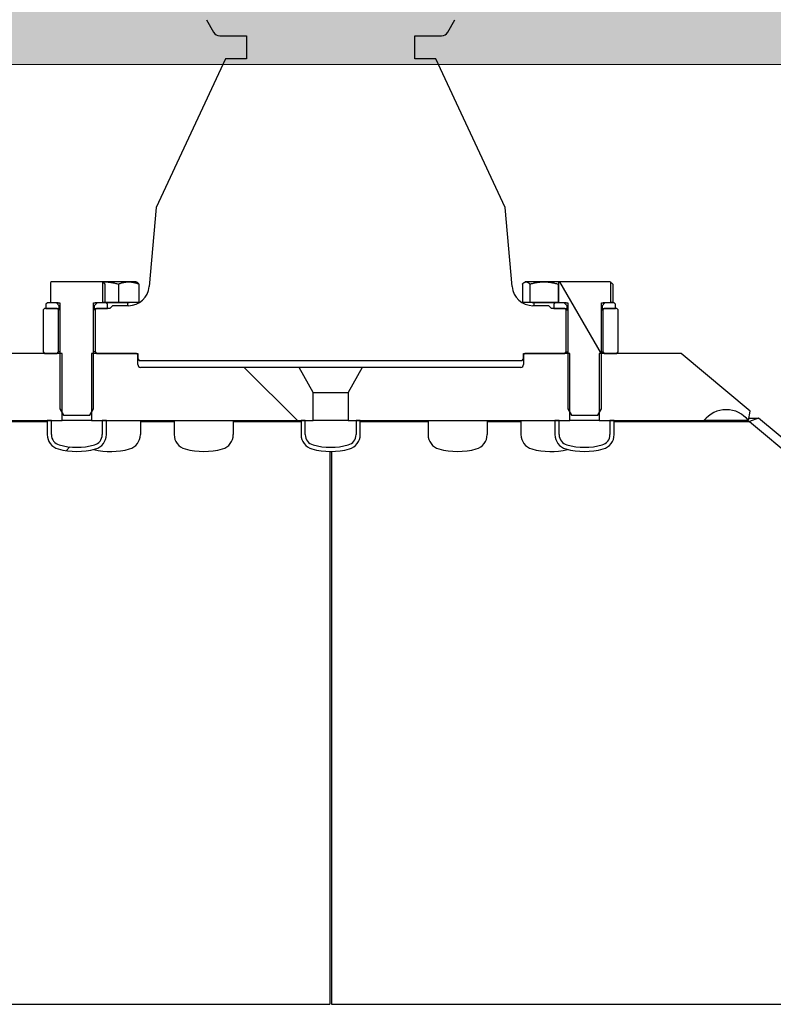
# Model space of a CAD drawing. Extents: x -89225 to 110569, y 13360 to 87647.
# Tile 470 of 478: x 100250 to 100788, y 77066 to 77768. Entities that reach past the tile are written whole.
import ezdxf

# ---------------------------------------------------------------- set-up
doc = ezdxf.new("R2010")
doc.units = 0
doc.layers.add('Beluchtingstank', color=253, linetype='Continuous')
doc.layers.add('INSTALLATIE', color=6, linetype='Continuous')
pattern_1 = [(45.00021045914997, (26738.39649318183, 84288.65091432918), (-224.5072276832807, 224.5055783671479), [])]
pattern_2 = [(30.00017538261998, (26738.39649318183, 84288.65091432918), (-158.7508416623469, 274.9625797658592), [])]
pattern_3 = [(315, (26738.39649318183, 84288.65091432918), (224.5064030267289, 224.5064030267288), [])]

msp = doc.modelspace()

# ---------------------------------------------------------------- hatches: boundary and pattern name
at = {"layer": 'Beluchtingstank', "lineweight": 9, "ltscale": 0.01}
h = msp.add_hatch(dxfattribs=at)
h.set_pattern_fill('AR-CONC', color=256, style=0)
h.set_pattern_definition([(49.99999999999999, (0, 0), (182.184668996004, -15.93908553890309), [19.05, -209.55]), (355, (0, 0), (-35.24342142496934, 191.0568452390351), [15.24, -167.64058417]), (100.4514447, (15.182007, -1.3282535), (146.9412470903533, 175.1177519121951), [16.1900088, -178.0902446]), (46.18420000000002, (0, 50.8), (271.0790408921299, -42.04232793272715), [28.575, -314.3249999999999]), (96.63555760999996, (22.5899, 47.2965), (237.404134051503, 247.4261245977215), [24.28502314, -267.13560816]), (351.1841511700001, (0, 50.8), (237.404134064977, 247.4261245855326), [22.85996707, -251.45973192]), (21, (25.4, 38.1), (151.6143912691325, -102.2651981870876), [19.05, -209.55]), (326.0000000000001, (25.4, 38.1), (61.80202834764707, 184.1879661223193), [15.24, -167.64]), (71.45144499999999, (38.0345326, 29.5779001), (213.4164192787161, 81.92276888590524), [16.1900088, -178.0899376]), (37.50000000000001, (0, 0), (3.088603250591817, 84.55503887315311), [0, -165.608, 0, -170.18, 0, -168.275]), (7.499999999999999, (0, 0), (66.81966251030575, 100.1805748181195), [0, -97.02799999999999, 0, -161.798, 0, -64.135]), (327.5, (-56.642, 0), (135.5905951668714, -5.728743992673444), [0, -63.5, 0, -198.12, 0, -262.89]), (317.5, (-82.042, 0), (148.129181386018, 25.42649103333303), [0, -82.55, 0, -131.572, 0, -186.69])])
h.paths.add_polyline_path([(106923.1958703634, 78135.98995295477), (100661.8327486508, 78135.98995295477), (100282.1987428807, 78135.98995295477), (87461.83274865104, 78135.98995295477), (87082.19874288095, 78135.98995295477), (80820.8356211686, 78135.98995295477), (80820.8356211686, 78235.98995295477), (80617.1134174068, 78235.98995295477), (80617.1134174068, 77735.98995295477), (80922.7854774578, 77735.98995295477), (87195.15051513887, 77735.98995295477), (87348.88097639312, 77735.98995295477), (93747.01574576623, 77735.98995295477), (93997.01574576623, 77735.98995295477), (100395.1505151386, 77735.98995295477), (100548.8809763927, 77735.98995295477), (106821.2460140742, 77735.98995295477), (107126.9180741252, 77735.98995295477), (107126.9180741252, 78235.98995295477), (106923.1958703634, 78235.98995295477)])
at = {"layer": 'INSTALLATIE'}
h = msp.add_hatch(dxfattribs=at)
h.set_pattern_fill('ANSI31', color=256, scale=2540, angle=-104.999977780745, style=0)
h.set_pattern_definition([(300.000022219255, (26738.39649318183, 84288.65091432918), (274.9630041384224, 158.7501066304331), [])])
h.paths.add_polyline_path([(100671.650717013, 77566.28995294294), (100671.650717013, 77580.62335203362), (100671.0157457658, 77580.9899529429), (100635.0157457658, 77580.9899529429), (100634.3807745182, 77580.62335204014), (100634.3807745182, 77566.28995294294), (100639.8157457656, 77566.28995294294), (100639.8157457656, 77565.9899529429), (100641.0157457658, 77565.9899529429), (100641.0157457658, 77529.98995268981), (100641.0157457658, 77490.4899529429), (100642.5157457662, 77487.89187677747), (100643.6138220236, 77485.9899529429), (100662.4176695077, 77485.9899529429), (100663.5157457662, 77487.89187677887), (100665.0157457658, 77490.4899529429), (100665.0157457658, 77529.98995268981), (100665.0157457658, 77565.9899529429), (100666.2157457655, 77565.9899529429), (100666.2157457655, 77566.28995294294)])
h = msp.add_hatch(dxfattribs=at)
h.set_pattern_fill('ANSI31', color=256, scale=2540, angle=-14.99982461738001, style=0)
h.set_pattern_definition(pattern_2)
h.paths.add_polyline_path([(100313.0157457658, 77561.9899529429), (100313.0157457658, 77564.9899529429), (100312.0157457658, 77565.9899529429), (100305.5157457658, 77565.9899529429), (100303.5157457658, 77563.9899529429), (100303.5157457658, 77561.9899529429), (100305.0157457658, 77561.9899529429)])
h.paths.add_polyline_path([(100269.0157457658, 77564.9899529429), (100269.0157457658, 77561.9899529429), (100277.0157457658, 77561.9899529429), (100278.5157457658, 77561.9899529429), (100278.5157457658, 77563.9899529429), (100276.5157457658, 77565.9899529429), (100270.0157457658, 77565.9899529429)])
h = msp.add_hatch(dxfattribs=at)
h.set_pattern_fill('ANSI31', color=256, scale=2540, angle=0.0002104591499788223, style=0)
h.set_pattern_definition(pattern_1)
h.paths.add_polyline_path([(100631.0157457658, 77564.9899529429), (100631.0157457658, 77561.9899529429), (100639.0157457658, 77561.9899529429), (100640.5157457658, 77561.9899529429), (100640.5157457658, 77563.9899529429), (100638.5157457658, 77565.9899529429), (100632.0157457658, 77565.9899529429)])
h.paths.add_polyline_path([(100675.0157457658, 77561.9899529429), (100675.0157457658, 77564.9899529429), (100674.0157457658, 77565.9899529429), (100667.5157457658, 77565.9899529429), (100665.5157457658, 77563.9899529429), (100665.5157457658, 77561.9899529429), (100667.0157457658, 77561.9899529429)])
h = msp.add_hatch(dxfattribs=at)
h.set_pattern_fill('ANSI31', color=256, scale=2540, angle=-90.00000000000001, style=0)
h.set_pattern_definition(pattern_3)
edge = h.paths.add_edge_path()
edge.add_line((100459.5157457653, 77481.98995268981), (100459.5157457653, 77501.94947513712))
edge.add_line((100459.5157457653, 77501.94947513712), (100449.5157457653, 77519.98995268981))
edge.add_line((100449.5157457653, 77519.98995268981), (100336.5157457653, 77519.98995268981))
edge.add_ellipse((100336.5157457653, 77521.98995268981), major_axis=(-1.999999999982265, -1.93351801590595e-11), ratio=1, start_angle=0, end_angle=89.99999999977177, ccw=False)
edge.add_line((100334.5157457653, 77521.98995268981), (100334.5157457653, 77525.9899529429))
edge.add_line((100334.5157457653, 77525.9899529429), (100334.5157457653, 77528.98995268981))
edge.add_line((100334.5157457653, 77528.98995268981), (100333.5157457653, 77529.98995268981))
edge.add_line((100333.5157457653, 77529.98995268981), (100305.0157457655, 77529.98995268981))
edge.add_line((100305.0157457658, 77529.98995268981), (100303.0157457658, 77529.98995268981))
edge.add_line((100303.0157457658, 77529.98995268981), (100301.5157457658, 77529.98995268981))
edge.add_line((100301.5157457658, 77529.98995268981), (100301.5157457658, 77487.89187677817))
edge.add_line((100301.5157457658, 77487.89187677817), (100301.5157457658, 77481.98995268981))
edge.add_line((100301.5157457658, 77481.98995268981), (100309.1157457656, 77481.98995268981))
edge.add_line((100309.1157457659, 77481.98995268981), (100312.1157457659, 77481.98995268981))
edge.add_line((100312.1157457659, 77481.98995268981), (100450.9157457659, 77481.98995268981))
edge.add_line((100450.9157457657, 77481.98995268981), (100453.9157457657, 77481.98995268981))
edge.add_line((100453.9157457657, 77481.98995268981), (100459.5157457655, 77481.98995268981))
edge = h.paths.add_edge_path()
edge.add_line((100484.5157457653, 77501.94947513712), (100484.5157457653, 77481.98995268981))
edge.add_line((100484.5157457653, 77481.98995268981), (100490.1157457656, 77481.98995268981))
edge.add_line((100490.1157457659, 77481.98995268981), (100493.1157457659, 77481.98995268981))
edge.add_line((100493.1157457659, 77481.98995268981), (100631.9157457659, 77481.98995268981))
edge.add_line((100631.9157457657, 77481.98995268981), (100634.9157457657, 77481.98995268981))
edge.add_line((100634.9157457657, 77481.98995268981), (100642.515745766, 77481.98995268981))
edge.add_line((100642.5157457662, 77481.98995268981), (100642.5157457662, 77487.89187677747))
edge.add_line((100642.5157457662, 77487.89187677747), (100642.5157457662, 77529.98995268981))
edge.add_line((100642.5157457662, 77529.98995268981), (100641.0157457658, 77529.98995268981))
edge.add_line((100641.0157457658, 77529.98995268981), (100639.0157457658, 77529.98995268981))
edge.add_line((100639.0157457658, 77529.98995268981), (100610.5157457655, 77529.98995268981))
edge.add_line((100610.5157457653, 77529.98995268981), (100609.5157457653, 77528.98995268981))
edge.add_line((100609.5157457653, 77528.98995268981), (100609.5157457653, 77525.9899529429))
edge.add_line((100609.5157457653, 77525.9899529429), (100609.5157457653, 77521.98995268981))
edge.add_ellipse((100607.5157457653, 77521.98995268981), major_axis=(1.818952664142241e-11, -1.999999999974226), ratio=1, start_angle=0, end_angle=90, ccw=False)
edge.add_line((100607.5157457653, 77519.98995268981), (100494.5157457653, 77519.98995268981))
edge.add_line((100494.5157457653, 77519.98995268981), (100484.5157457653, 77501.94947513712))
edge = h.paths.add_edge_path()
edge.add_line((100222.0157457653, 77529.98995268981), (100172.9422111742, 77488.81236791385))
edge.add_line((100172.9422111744, 77488.81236791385), (100174.145187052, 77481.98995268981))
edge.add_ellipse((100190.0122538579, 77469.81472410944), major_axis=(12.17522858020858, 15.86706680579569), ratio=1, start_angle=345.0000000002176, end_angle=450.0000000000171, ccw=False)
edge.add_line((100205.8793206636, 77481.98995268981), (100269.9157457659, 77481.98995268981))
edge.add_line((100269.9157457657, 77481.98995268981), (100272.9157457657, 77481.98995268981))
edge.add_line((100272.9157457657, 77481.98995268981), (100280.5157457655, 77481.98995268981))
edge.add_line((100280.5157457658, 77481.98995268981), (100280.5157457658, 77487.89187677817))
edge.add_line((100280.5157457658, 77487.89187677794), (100280.5157457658, 77529.98995268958))
edge.add_line((100280.5157457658, 77529.98995268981), (100279.0157457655, 77529.98995268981))
edge.add_line((100279.0157457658, 77529.98995268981), (100277.0157457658, 77529.98995268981))
edge.add_line((100277.0157457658, 77529.98995268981), (100268.0157457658, 77529.98995268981))
edge.add_line((100268.0157457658, 77529.98995268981), (100222.0157457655, 77529.98995268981))
edge = h.paths.add_edge_path()
edge.add_line((100771.0892803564, 77488.81236791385), (100722.0157457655, 77529.98995268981))
edge.add_line((100722.0157457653, 77529.98995268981), (100676.0157457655, 77529.98995268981))
edge.add_line((100676.0157457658, 77529.98995268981), (100667.0157457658, 77529.98995268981))
edge.add_line((100667.0157457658, 77529.98995268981), (100665.0157457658, 77529.98995268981))
edge.add_line((100665.0157457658, 77529.98995268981), (100663.5157457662, 77529.98995268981))
edge.add_line((100663.5157457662, 77529.98995268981), (100663.5157457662, 77487.89187677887))
edge.add_line((100663.5157457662, 77487.89187677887), (100663.5157457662, 77481.98995268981))
edge.add_line((100663.5157457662, 77481.98995268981), (100671.1157457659, 77481.98995268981))
edge.add_line((100671.1157457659, 77481.98995268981), (100674.1157457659, 77481.98995268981))
edge.add_line((100674.1157457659, 77481.98995268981), (100738.1521708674, 77481.98995268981))
edge.add_ellipse((100754.0192376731, 77469.81472410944), major_axis=(12.17522858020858, 15.86706680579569), ratio=1, start_angle=345.0000000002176, end_angle=449.9999999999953, ccw=False)
edge.add_line((100769.8863044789, 77481.98995268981), (100771.0892803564, 77488.81236791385))
h = msp.add_hatch(dxfattribs=at)
h.set_pattern_fill('ANSI31', color=256, scale=2540, angle=-14.99982461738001, style=0)
h.set_pattern_definition(pattern_2)
h.paths.add_polyline_path([(101266.0159031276, 77065.68717795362), (101269.8726287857, 77070.28344461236), (100777.0979575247, 77483.7704895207), (100770.5875760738, 77481.40090445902)])
h = msp.add_hatch(dxfattribs=at)
h.set_pattern_fill('ANSI31', color=256, scale=2540, angle=0.0002104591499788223, style=0)
h.set_pattern_definition(pattern_1)
edge = h.paths.add_edge_path()
edge.add_ellipse((100280.5006172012, 77471.98995268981), major_axis=(-1.600665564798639e-12, -10.58487143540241), ratio=1, start_angle=269.9999999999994, end_angle=344.6703466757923)
edge.add_ellipse((100291.0157457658, 77510.34877837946), major_axis=(48.56709504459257, -13.31347451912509), ratio=1, start_angle=270.0000000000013, end_angle=300.6593066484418)
edge.add_ellipse((100301.5308743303, 77471.98995268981), major_axis=(10.20826935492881, 2.798345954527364), ratio=1, start_angle=269.9999999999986, end_angle=344.6703466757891)
edge.add_line((100312.1157457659, 77471.98995268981), (100312.1157457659, 77481.98995268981))
edge.add_line((100312.1157457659, 77481.98995268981), (100309.1157457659, 77481.98995268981))
edge.add_line((100309.1157457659, 77481.98995268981), (100309.1157457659, 77471.98995268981))
edge.add_ellipse((100301.5308743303, 77471.98995268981), major_axis=(1.277583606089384e-12, -7.584871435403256), ratio=1, start_angle=15.32965332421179, end_angle=89.99999999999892, ccw=False)
edge.add_ellipse((100291.0157457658, 77510.34877837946), major_axis=(-45.67383287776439, -12.52035786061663), ratio=1, start_angle=59.34069335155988, end_angle=90.00000000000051, ccw=False)
edge.add_ellipse((100280.5006172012, 77471.98995268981), major_axis=(-7.315007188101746, 2.005229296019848), ratio=1, start_angle=15.32965332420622, end_angle=90.00000000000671, ccw=False)
edge.add_line((100272.9157457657, 77471.98995268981), (100272.9157457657, 77481.98995268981))
edge.add_line((100272.9157457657, 77481.98995268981), (100269.9157457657, 77481.98995268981))
edge.add_line((100269.9157457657, 77481.98995268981), (100269.9157457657, 77471.98995268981))
h = msp.add_hatch(dxfattribs=at)
h.set_pattern_fill('ANSI31', color=256, scale=2540, angle=-75.000022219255, style=0)
h.set_pattern_definition([(329.999977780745, (26738.39649318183, 84288.65091432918), (158.7501066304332, 274.9630041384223), [])])
edge = h.paths.add_edge_path()
edge.add_ellipse((100461.5006172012, 77471.98995268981), major_axis=(-1.600665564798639e-12, -10.58487143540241), ratio=1, start_angle=269.9999999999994, end_angle=344.6703466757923)
edge.add_ellipse((100472.0157457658, 77510.34877837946), major_axis=(48.56709504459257, -13.31347451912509), ratio=1, start_angle=270.0000000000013, end_angle=300.6593066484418)
edge.add_ellipse((100482.5308743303, 77471.98995268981), major_axis=(10.20826935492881, 2.798345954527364), ratio=1, start_angle=269.9999999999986, end_angle=344.6703466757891)
edge.add_line((100493.1157457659, 77471.98995268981), (100493.1157457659, 77481.98995268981))
edge.add_line((100493.1157457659, 77481.98995268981), (100490.1157457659, 77481.98995268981))
edge.add_line((100490.1157457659, 77481.98995268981), (100490.1157457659, 77471.98995268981))
edge.add_ellipse((100482.5308743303, 77471.98995268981), major_axis=(1.277583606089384e-12, -7.584871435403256), ratio=1, start_angle=15.32965332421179, end_angle=89.99999999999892, ccw=False)
edge.add_ellipse((100472.0157457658, 77510.34877837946), major_axis=(-45.67383287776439, -12.52035786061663), ratio=1, start_angle=59.34069335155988, end_angle=90.00000000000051, ccw=False)
edge.add_ellipse((100461.5006172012, 77471.98995268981), major_axis=(-7.315007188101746, 2.005229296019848), ratio=1, start_angle=15.32965332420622, end_angle=90.00000000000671, ccw=False)
edge.add_line((100453.9157457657, 77471.98995268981), (100453.9157457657, 77481.98995268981))
edge.add_line((100453.9157457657, 77481.98995268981), (100450.9157457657, 77481.98995268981))
edge.add_line((100450.9157457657, 77481.98995268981), (100450.9157457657, 77471.98995268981))
h = msp.add_hatch(dxfattribs=at)
h.set_pattern_fill('ANSI31', color=256, scale=2540, angle=-90.00000000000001, style=0)
h.set_pattern_definition(pattern_3)
edge = h.paths.add_edge_path()
edge.add_ellipse((100642.5006172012, 77471.98995268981), major_axis=(-1.600665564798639e-12, -10.58487143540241), ratio=1, start_angle=269.9999999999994, end_angle=344.6703466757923)
edge.add_ellipse((100653.0157457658, 77510.34877837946), major_axis=(48.56709504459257, -13.31347451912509), ratio=1, start_angle=270.0000000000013, end_angle=300.6593066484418)
edge.add_ellipse((100663.5308743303, 77471.98995268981), major_axis=(10.20826935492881, 2.798345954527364), ratio=1, start_angle=269.9999999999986, end_angle=344.6703466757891)
edge.add_line((100674.1157457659, 77471.98995268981), (100674.1157457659, 77481.98995268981))
edge.add_line((100674.1157457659, 77481.98995268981), (100671.1157457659, 77481.98995268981))
edge.add_line((100671.1157457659, 77481.98995268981), (100671.1157457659, 77471.98995268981))
edge.add_ellipse((100663.5308743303, 77471.98995268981), major_axis=(1.277583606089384e-12, -7.584871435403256), ratio=1, start_angle=15.32965332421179, end_angle=89.99999999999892, ccw=False)
edge.add_ellipse((100653.0157457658, 77510.34877837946), major_axis=(-45.67383287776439, -12.52035786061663), ratio=1, start_angle=59.34069335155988, end_angle=90.00000000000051, ccw=False)
edge.add_ellipse((100642.5006172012, 77471.98995268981), major_axis=(-7.315007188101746, 2.005229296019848), ratio=1, start_angle=15.32965332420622, end_angle=90.00000000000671, ccw=False)
edge.add_line((100634.9157457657, 77471.98995268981), (100634.9157457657, 77481.98995268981))
edge.add_line((100634.9157457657, 77481.98995268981), (100631.9157457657, 77481.98995268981))
edge.add_line((100631.9157457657, 77481.98995268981), (100631.9157457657, 77471.98995268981))

# ---------------------------------------------------------------- linework, layer by layer
at = {"layer": 'Beluchtingstank', "lineweight": 9, "ltscale": 0.01}
msp.add_line((80617.1134174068, 77735.98995295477), (107126.9180741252, 77735.98995295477), dxfattribs=at)
at = {"layer": 'INSTALLATIE'}
for p, q in [((100383.4553487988, 77767.97064763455), (100388.5761427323, 77759.00925825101)), ((100555.4553487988, 77759.00925825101), (100560.5761427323, 77767.97064763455)), ((100392.9173584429, 77756.4899529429), (100412.0157457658, 77756.4899529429)), ((100412.0157457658, 77756.4899529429), (100412.0157457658, 77739.9899529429)), ((100532.0157457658, 77739.9899529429), (100532.0157457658, 77756.4899529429)), ((100532.0157457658, 77756.4899529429), (100551.1141330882, 77756.4899529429)), ((100397.0157457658, 77739.9899529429), (100347.6301818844, 77634.08226942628)), ((100412.0157457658, 77739.9899529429), (100397.0157457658, 77739.9899529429)), ((100547.0157457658, 77739.9899529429), (100532.0157457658, 77739.9899529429)), ((100596.4013096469, 77634.08226942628), (100547.0157457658, 77739.9899529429)), ((100347.6301818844, 77634.08226942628), (100342.7105415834, 77577.68639280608)), ((100601.3209499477, 77577.68639280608), (100596.4013096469, 77634.08226942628)), ((100273.0157457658, 77580.9899529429), (100272.3807745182, 77580.62335203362)), ((100272.3807745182, 77580.62335203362), (100272.3807745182, 77566.28995294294)), ((100309.0157457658, 77580.9899529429), (100273.0157457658, 77580.9899529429)), ((100310.6064048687, 77580.9899529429), (100309.0157457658, 77580.9899529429)), ((100309.650717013, 77580.62335204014), (100309.0157457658, 77580.9899529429)), ((100309.650717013, 77566.28995294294), (100309.650717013, 77580.62335204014)), ((100327.9930697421, 77580.9899529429), (100310.6064048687, 77580.9899529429)), ((100311.0921370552, 77579.38225778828), (100311.0921370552, 77566.28995294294)), ((100320.6446005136, 77579.38225778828), (100320.6446005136, 77566.28995294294)), ((100333.2651476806, 77580.9899529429), (100327.9930697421, 77580.9899529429)), ((100333.2651476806, 77580.9899529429), (100333.9001189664, 77580.62335209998)), ((100335.3415389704, 77579.38225778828), (100335.3415389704, 77566.28995294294)), ((100608.6899525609, 77579.38225778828), (100608.6899525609, 77566.28995294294)), ((100610.7663438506, 77580.9899529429), (100610.1313725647, 77580.62335209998)), ((100611.3796789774, 77580.9899529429), (100610.7663438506, 77580.9899529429)), ((100624.1076010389, 77580.9899529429), (100611.3796789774, 77580.9899529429)), ((100614.0694053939, 77579.38225778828), (100614.0694053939, 77566.28995294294)), ((100635.0157457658, 77580.9899529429), (100624.1076010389, 77580.9899529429)), ((100634.1457966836, 77579.38225778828), (100634.1457966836, 77566.28995294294)), ((100635.0157457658, 77580.9899529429), (100634.3807745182, 77580.62335204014)), ((100634.3807745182, 77580.62335204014), (100634.3807745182, 77566.28995294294)), ((100671.0157457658, 77580.9899529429), (100635.0157457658, 77580.9899529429)), ((100671.650717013, 77580.62335203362), (100671.0157457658, 77580.9899529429)), ((100671.650717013, 77566.28995294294), (100671.650717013, 77580.62335203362)), ((100673.0921370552, 77579.38225778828), (100673.0921370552, 77566.28995294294)), ((100268.0157457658, 77561.9899529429), (100267.0157457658, 77560.9899529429)), ((100267.0157457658, 77560.9899529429), (100267.0157457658, 77530.9899529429)), ((100277.0157457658, 77561.9899529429), (100268.0157457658, 77561.9899529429)), ((100270.0157457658, 77565.9899529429), (100269.0157457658, 77564.9899529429)), ((100269.0157457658, 77564.9899529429), (100269.0157457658, 77561.9899529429)), ((100269.0157457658, 77561.9899529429), (100278.5157457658, 77561.9899529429)), ((100276.5157457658, 77565.9899529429), (100270.0157457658, 77565.9899529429)), ((100272.3807745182, 77566.28995294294), (100277.8157457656, 77566.28995294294)), ((100278.5157457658, 77563.9899529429), (100276.5157457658, 77565.9899529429)), ((100277.8157457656, 77565.9899529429), (100276.5157457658, 77565.9899529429)), ((100278.0157457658, 77560.9899529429), (100277.0157457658, 77561.9899529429)), ((100277.8157457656, 77566.28995294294), (100277.8157457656, 77565.9899529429)), ((100277.8157457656, 77565.9899529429), (100279.0157457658, 77565.9899529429)), ((100278.0157457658, 77530.9899529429), (100278.0157457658, 77560.9899529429)), ((100279.0157457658, 77560.9899529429), (100278.0157457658, 77560.9899529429)), ((100278.5157457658, 77561.9899529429), (100278.5157457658, 77563.9899529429)), ((100279.0157457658, 77563.9899529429), (100278.5157457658, 77563.9899529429)), ((100279.0157457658, 77561.9899529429), (100278.5157457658, 77561.9899529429)), ((100279.0157457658, 77565.9899529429), (100279.0157457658, 77490.4899529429)), ((100303.0157457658, 77490.4899529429), (100303.0157457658, 77565.9899529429)), ((100303.0157457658, 77565.9899529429), (100304.2157457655, 77565.9899529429)), ((100303.5157457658, 77563.9899529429), (100303.0157457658, 77563.9899529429)), ((100303.5157457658, 77561.9899529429), (100303.0157457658, 77561.9899529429)), ((100304.0157457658, 77560.9899529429), (100303.0157457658, 77560.9899529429)), ((100305.5157457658, 77565.9899529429), (100303.5157457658, 77563.9899529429)), ((100303.5157457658, 77563.9899529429), (100303.5157457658, 77561.9899529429)), ((100303.5157457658, 77561.9899529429), (100313.0157457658, 77561.9899529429)), ((100305.0157457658, 77561.9899529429), (100304.0157457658, 77560.9899529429)), ((100304.0157457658, 77560.9899529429), (100304.0157457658, 77530.9899529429)), ((100304.2157457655, 77565.9899529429), (100304.2157457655, 77566.28995294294)), ((100304.2157457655, 77566.28995294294), (100309.650717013, 77566.28995294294)), ((100305.5157457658, 77565.9899529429), (100304.2157457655, 77565.9899529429)), ((100314.5157457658, 77561.9899529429), (100305.0157457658, 77561.9899529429)), ((100312.0157457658, 77565.9899529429), (100305.5157457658, 77565.9899529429)), ((100311.0921370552, 77566.28995294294), (100309.650717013, 77566.28995294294)), ((100320.6446005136, 77566.28995294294), (100311.0921370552, 77566.28995294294)), ((100328.4651476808, 77565.9899529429), (100312.0157457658, 77565.9899529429)), ((100313.0157457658, 77564.9899529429), (100312.0157457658, 77565.9899529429)), ((100313.0157457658, 77561.9899529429), (100313.0157457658, 77564.9899529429)), ((100316.5157457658, 77563.9899529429), (100314.5157457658, 77561.9899529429)), ((100327.7672912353, 77563.9899529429), (100316.5157457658, 77563.9899529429)), ((100335.3415389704, 77566.28995294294), (100320.6446005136, 77566.28995294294)), ((100327.2651476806, 77565.9899529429), (100327.2651476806, 77563.9899529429)), ((100328.4651476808, 77566.28995294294), (100328.4651476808, 77565.9899529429)), ((100614.0694053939, 77566.28995294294), (100608.6899525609, 77566.28995294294)), ((100634.1457966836, 77566.28995294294), (100614.0694053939, 77566.28995294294)), ((100615.5663438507, 77566.28995294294), (100615.5663438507, 77565.9899529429)), ((100632.0157457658, 77565.9899529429), (100615.5663438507, 77565.9899529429)), ((100627.5157457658, 77563.9899529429), (100616.264200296, 77563.9899529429)), ((100616.7663438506, 77565.9899529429), (100616.7663438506, 77563.9899529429)), ((100629.5157457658, 77561.9899529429), (100627.5157457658, 77563.9899529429)), ((100639.0157457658, 77561.9899529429), (100629.5157457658, 77561.9899529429)), ((100632.0157457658, 77565.9899529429), (100631.0157457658, 77564.9899529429)), ((100631.0157457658, 77564.9899529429), (100631.0157457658, 77561.9899529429)), ((100631.0157457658, 77561.9899529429), (100640.5157457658, 77561.9899529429)), ((100638.5157457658, 77565.9899529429), (100632.0157457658, 77565.9899529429)), ((100634.3807745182, 77566.28995294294), (100634.1457966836, 77566.28995294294)), ((100634.3807745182, 77566.28995294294), (100639.8157457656, 77566.28995294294)), ((100640.5157457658, 77563.9899529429), (100638.5157457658, 77565.9899529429)), ((100639.8157457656, 77565.9899529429), (100638.5157457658, 77565.9899529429)), ((100640.0157457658, 77560.9899529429), (100639.0157457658, 77561.9899529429)), ((100639.8157457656, 77566.28995294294), (100639.8157457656, 77565.9899529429)), ((100639.8157457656, 77565.9899529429), (100641.0157457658, 77565.9899529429)), ((100640.0157457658, 77530.9899529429), (100640.0157457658, 77560.9899529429)), ((100640.0157457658, 77560.9899529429), (100641.0157457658, 77560.9899529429)), ((100640.5157457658, 77561.9899529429), (100640.5157457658, 77563.9899529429)), ((100641.0157457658, 77563.9899529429), (100640.5157457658, 77563.9899529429)), ((100641.0157457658, 77561.9899529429), (100640.5157457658, 77561.9899529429)), ((100641.0157457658, 77565.9899529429), (100641.0157457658, 77490.4899529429)), ((100665.0157457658, 77490.4899529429), (100665.0157457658, 77565.9899529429)), ((100665.0157457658, 77565.9899529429), (100666.2157457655, 77565.9899529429)), ((100665.5157457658, 77563.9899529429), (100665.0157457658, 77563.9899529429)), ((100665.5157457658, 77561.9899529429), (100665.0157457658, 77561.9899529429)), ((100665.0157457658, 77560.9899529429), (100666.0157457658, 77560.9899529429)), ((100667.5157457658, 77565.9899529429), (100665.5157457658, 77563.9899529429)), ((100665.5157457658, 77563.9899529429), (100665.5157457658, 77561.9899529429)), ((100665.5157457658, 77561.9899529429), (100675.0157457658, 77561.9899529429)), ((100667.0157457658, 77561.9899529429), (100666.0157457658, 77560.9899529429)), ((100666.0157457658, 77560.9899529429), (100666.0157457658, 77530.9899529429)), ((100666.2157457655, 77565.9899529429), (100666.2157457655, 77566.28995294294)), ((100666.2157457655, 77566.28995294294), (100671.650717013, 77566.28995294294)), ((100667.5157457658, 77565.9899529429), (100666.2157457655, 77565.9899529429)), ((100676.0157457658, 77561.9899529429), (100667.0157457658, 77561.9899529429)), ((100674.0157457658, 77565.9899529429), (100667.5157457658, 77565.9899529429)), ((100673.0921370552, 77566.28995294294), (100671.650717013, 77566.28995294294)), ((100675.0157457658, 77564.9899529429), (100674.0157457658, 77565.9899529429)), ((100675.0157457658, 77561.9899529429), (100675.0157457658, 77564.9899529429)), ((100677.0157457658, 77560.9899529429), (100676.0157457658, 77561.9899529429)), ((100677.0157457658, 77530.9899529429), (100677.0157457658, 77560.9899529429)), ((100280.5157457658, 77529.98995268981), (100222.0157457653, 77529.98995268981)), ((100267.0157457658, 77530.9899529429), (100268.0157457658, 77529.9899529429)), ((100268.0157457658, 77529.9899529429), (100277.0157457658, 77529.9899529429)), ((100277.0157457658, 77529.9899529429), (100278.0157457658, 77530.9899529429)), ((100279.0157457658, 77530.9899529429), (100278.0157457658, 77530.9899529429)), ((100280.5157457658, 77481.98995268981), (100280.5157457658, 77529.98995268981)), ((100333.5157457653, 77529.98995268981), (100301.5157457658, 77529.98995268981)), ((100301.5157457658, 77529.98995268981), (100301.5157457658, 77481.98995268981)), ((100304.0157457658, 77530.9899529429), (100303.0157457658, 77530.9899529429)), ((100304.0157457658, 77530.9899529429), (100305.0157457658, 77529.9899529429)), ((100305.0157457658, 77529.9899529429), (100334.5157457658, 77529.9899529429)), ((100334.5157457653, 77528.98995268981), (100333.5157457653, 77529.98995268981)), ((100334.5157457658, 77529.9899529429), (100334.5157457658, 77525.9899529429)), ((100334.5157457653, 77521.98995268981), (100334.5157457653, 77528.98995268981)), ((100334.5157457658, 77525.9899529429), (100335.5157457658, 77524.9899529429)), ((100608.5157457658, 77524.9899529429), (100609.5157457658, 77525.9899529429)), ((100609.5157457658, 77525.9899529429), (100609.5157457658, 77529.9899529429)), ((100609.5157457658, 77529.9899529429), (100639.0157457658, 77529.9899529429)), ((100610.5157457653, 77529.98995268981), (100609.5157457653, 77528.98995268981)), ((100609.5157457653, 77528.98995268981), (100609.5157457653, 77521.98995268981)), ((100642.5157457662, 77529.98995268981), (100610.5157457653, 77529.98995268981)), ((100639.0157457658, 77529.9899529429), (100640.0157457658, 77530.9899529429)), ((100640.0157457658, 77530.9899529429), (100641.0157457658, 77530.9899529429)), ((100642.5157457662, 77481.98995268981), (100642.5157457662, 77529.98995268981)), ((100722.0157457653, 77529.98995268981), (100663.5157457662, 77529.98995268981)), ((100663.5157457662, 77529.98995268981), (100663.5157457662, 77481.98995268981)), ((100665.0157457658, 77530.9899529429), (100666.0157457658, 77530.9899529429)), ((100666.0157457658, 77530.9899529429), (100667.0157457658, 77529.9899529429)), ((100667.0157457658, 77529.9899529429), (100676.0157457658, 77529.9899529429)), ((100676.0157457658, 77529.9899529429), (100677.0157457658, 77530.9899529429)), ((100771.0892803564, 77488.81236791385), (100722.0157457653, 77529.98995268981)), ((100335.5157457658, 77524.9899529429), (100608.5157457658, 77524.9899529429)), ((100449.5157457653, 77519.98995268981), (100336.5157457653, 77519.98995268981)), ((100459.5157457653, 77501.94947513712), (100449.5157457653, 77519.98995268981)), ((100494.5157457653, 77519.98995268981), (100449.5157457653, 77519.98995268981)), ((100494.5157457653, 77519.98995268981), (100484.5157457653, 77501.94947513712)), ((100607.5157457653, 77519.98995268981), (100494.5157457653, 77519.98995268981)), ((100459.5157457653, 77481.98995268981), (100459.5157457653, 77501.94947513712)), ((100459.5157457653, 77501.94947513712), (100484.5157457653, 77501.94947513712)), ((100484.5157457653, 77501.94947513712), (100484.5157457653, 77481.98995268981)), ((100279.0157457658, 77490.4899529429), (100281.6138220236, 77485.9899529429)), ((100300.4176695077, 77485.9899529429), (100303.0157457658, 77490.4899529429)), ((100641.0157457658, 77490.4899529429), (100643.6138220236, 77485.9899529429)), ((100662.4176695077, 77485.9899529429), (100665.0157457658, 77490.4899529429)), ((100281.6138220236, 77485.9899529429), (100300.4176695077, 77485.9899529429)), ((100643.6138220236, 77485.9899529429), (100662.4176695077, 77485.9899529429)), ((100769.8863044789, 77481.98995268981), (100771.0892803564, 77488.81236791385)), ((100770.2002611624, 77483.7704895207), (100777.0979575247, 77483.7704895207)), ((100777.0979575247, 77483.7704895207), (100770.5875760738, 77481.40090445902)), ((101269.8726287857, 77070.28344461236), (100777.0979575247, 77483.7704895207)), ((100173.4745563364, 77481.42661520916), (100269.9157457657, 77481.42661520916)), ((100205.8793206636, 77481.98995268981), (100280.5157457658, 77481.98995268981)), ((100272.9157457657, 77481.98995268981), (100269.9157457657, 77481.98995268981)), ((100269.9157457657, 77481.98995268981), (100269.9157457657, 77471.98995268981)), ((100272.9157457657, 77471.98995268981), (100272.9157457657, 77481.98995268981)), ((100301.5157457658, 77481.98995268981), (100280.5157457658, 77481.98995268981)), ((100301.5157457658, 77481.98995268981), (100459.5157457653, 77481.98995268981)), ((100312.1157457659, 77481.98995268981), (100309.1157457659, 77481.98995268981)), ((100309.1157457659, 77481.98995268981), (100309.1157457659, 77471.98995268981)), ((100312.1157457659, 77471.98995268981), (100312.1157457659, 77481.98995268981)), ((100336.3651476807, 77481.98995268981), (100336.3651476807, 77471.98995268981)), ((100336.3651476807, 77481.42661520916), (100360.4157457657, 77481.42661520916)), ((100360.4157457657, 77481.98995268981), (100360.4157457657, 77471.98995268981)), ((100402.6157457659, 77481.98995268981), (100402.6157457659, 77471.98995268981)), ((100402.6157457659, 77481.42661520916), (100450.9157457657, 77481.42661520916)), ((100453.9157457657, 77481.98995268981), (100450.9157457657, 77481.98995268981)), ((100450.9157457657, 77481.98995268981), (100450.9157457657, 77471.98995268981)), ((100453.9157457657, 77471.98995268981), (100453.9157457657, 77481.98995268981)), ((100484.5157457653, 77481.98995268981), (100459.5157457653, 77481.98995268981)), ((100484.5157457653, 77481.98995268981), (100642.5157457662, 77481.98995268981)), ((100493.1157457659, 77481.98995268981), (100490.1157457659, 77481.98995268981)), ((100490.1157457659, 77481.98995268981), (100490.1157457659, 77471.98995268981)), ((100493.1157457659, 77471.98995268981), (100493.1157457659, 77481.98995268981)), ((100493.1157457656, 77481.40090445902), (100541.4157457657, 77481.40090445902)), ((100541.4157457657, 77481.98995268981), (100541.4157457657, 77471.98995268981)), ((100583.6157457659, 77481.98995268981), (100583.6157457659, 77471.98995268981)), ((100583.6157457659, 77481.40090445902), (100607.6663438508, 77481.40090445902)), ((100607.6663438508, 77481.98995268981), (100607.6663438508, 77471.98995268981)), ((100634.9157457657, 77481.98995268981), (100631.9157457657, 77481.98995268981)), ((100631.9157457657, 77481.98995268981), (100631.9157457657, 77471.98995268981)), ((100634.9157457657, 77471.98995268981), (100634.9157457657, 77481.98995268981)), ((100663.5157457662, 77481.98995268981), (100642.5157457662, 77481.98995268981)), ((100663.5157457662, 77481.98995268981), (100738.1521708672, 77481.98995268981)), ((100674.1157457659, 77481.98995268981), (100671.1157457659, 77481.98995268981)), ((100671.1157457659, 77481.98995268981), (100671.1157457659, 77471.98995268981)), ((100674.1157457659, 77471.98995268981), (100674.1157457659, 77481.98995268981)), ((100674.1157457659, 77481.40090445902), (100770.5875760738, 77481.40090445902)), ((100769.8863044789, 77481.98995268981), (100738.1521708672, 77481.98995268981)), ((100770.5875760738, 77481.40090445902), (101266.0159031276, 77065.68717795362)), ((100471.5157457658, 77459.99243493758), (100471.5157457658, 77065.68717795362)), ((100472.5157457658, 77459.99243493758), (100472.5157457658, 77065.68717795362)), ((99678.01558840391, 77065.68717795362), (100471.5157457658, 77065.68717795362)), ((100472.5157457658, 77065.68717795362), (101266.0159031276, 77065.68717795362))]:
    msp.add_line(p, q, dxfattribs=at)
for centre, radius, start, end in [((100392.9173584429, 77761.4899529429), 5.000000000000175, 209.7448813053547, 270), ((100551.1141330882, 77761.4899529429), 4.999999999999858, 270, 330.2551186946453), ((100327.7672912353, 77578.9899529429), 14.99999999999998, 270, 355.0144782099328), ((100616.264200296, 77578.9899529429), 15.00000000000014, 184.9855217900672, 270), ((100336.5157457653, 77521.98995268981), 1.999999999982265, 180, 270), ((100607.5157457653, 77521.98995268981), 1.999999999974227, 270, 0), ((100754.0192376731, 77469.81472410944), 19.99999999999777, 37.50000000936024, 142.4999999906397), ((100280.5006172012, 77471.98995268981), 10.58487143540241, 180, 254.6703466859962), ((100280.5006172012, 77471.98995268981), 7.58487143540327, 180, 254.6703466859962), ((100301.5308743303, 77471.98995268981), 7.584871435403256, 285.3296533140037, 0), ((100301.5308743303, 77471.98995268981), 10.58487143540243, 285.3296533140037, 0), ((100325.7802762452, 77471.98995268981), 10.5848714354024, 285.3296533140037, 0), ((100371.0006172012, 77471.98995268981), 10.5848714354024, 180, 254.6703466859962), ((100392.0308743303, 77471.98995268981), 10.5848714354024, 285.3296533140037, 0), ((100461.5006172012, 77471.98995268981), 10.58487143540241, 180, 254.6703466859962), ((100461.5006172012, 77471.98995268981), 7.58487143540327, 180, 254.6703466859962), ((100482.5308743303, 77471.98995268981), 7.584871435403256, 285.3296533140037, 0), ((100482.5308743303, 77471.98995268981), 10.58487143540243, 285.3296533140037, 0), ((100552.0006172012, 77471.98995268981), 10.5848714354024, 180, 254.6703466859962), ((100573.0308743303, 77471.98995268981), 10.5848714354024, 285.3296533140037, 0), ((100618.2512152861, 77471.98995268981), 10.5848714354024, 180, 254.6703466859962), ((100642.5006172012, 77471.98995268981), 10.58487143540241, 180, 254.6703466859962), ((100642.5006172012, 77471.98995268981), 7.58487143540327, 180, 254.6703466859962), ((100663.5308743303, 77471.98995268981), 7.584871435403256, 285.3296533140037, 0), ((100663.5308743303, 77471.98995268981), 10.58487143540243, 285.3296533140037, 0), ((100291.0157457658, 77510.34877837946), 47.35882568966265, 254.6703466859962, 285.3296533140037), ((100472.0157457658, 77510.34877837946), 47.35882568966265, 254.6703466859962, 285.3296533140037), ((100653.0157457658, 77510.34877837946), 47.35882568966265, 254.6703466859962, 285.3296533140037), ((100291.0157457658, 77510.34877837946), 50.35882568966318, 254.6703466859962, 285.3296533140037), ((100315.2651476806, 77510.34877837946), 50.35882568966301, 256.0682360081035, 285.3296533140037), ((100381.5157457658, 77510.34877837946), 50.35882568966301, 254.6703466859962, 285.3296533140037), ((100472.0157457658, 77510.34877837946), 50.35882568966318, 254.6703466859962, 285.3296533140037), ((100562.5157457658, 77510.34877837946), 50.35882568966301, 254.6703466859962, 285.3296533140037), ((100628.7663438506, 77510.34877837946), 50.35882568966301, 254.6703466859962, 283.9317639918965), ((100653.0157457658, 77510.34877837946), 50.35882568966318, 254.6703466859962, 285.3296533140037)]:
    msp.add_arc(centre, radius, start, end, dxfattribs=at)
for points, knots in [([(100309.0845665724, 77580.9502192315), (100309.1665655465, 77580.95449293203), (100309.2485808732, 77580.95842478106), (100309.3306086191, 77580.96201280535), (100309.5431677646, 77580.97131048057), (100309.7558098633, 77580.97829935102), (100309.9684657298, 77580.98295997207), (100310.1811216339, 77580.98762059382), (100310.3937908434, 77580.9899529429), (100310.6064048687, 77580.9899529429)], [8.97531659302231, 8.97531659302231, 8.97531659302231, 8.97531659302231, 9.23031160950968, 9.23031160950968, 9.23031160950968, 9.8910142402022, 9.8910142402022, 9.8910142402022, 10.5515067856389, 10.5515067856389, 10.5515067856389, 10.5515067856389]), ([(100309.650717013, 77580.62335204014), (100309.6876334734, 77580.60203826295), (100309.7245221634, 77580.57985846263), (100309.7613807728, 77580.55683396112), (100309.8175521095, 77580.52174536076), (100309.8736535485, 77580.48469506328), (100309.9296770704, 77580.44576425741), (100309.9857005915, 77580.40683345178), (100310.0416461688, 77580.36602223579), (100310.0975060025, 77580.32341626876), (100310.209225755, 77580.23820427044), (100310.3206020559, 77580.14581151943), (100310.4315756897, 77580.04695837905), (100310.5425493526, 77579.9481052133), (100310.6531202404, 77579.84279377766), (100310.7632321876, 77579.73176397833), (100310.8733441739, 77579.62073414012), (100310.9829973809, 77579.5039872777), (100311.0921370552, 77579.38225778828)], [4.841506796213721, 4.841506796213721, 4.841506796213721, 4.841506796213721, 5.27419058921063, 5.27419058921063, 5.27419058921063, 5.933863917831, 5.933863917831, 5.933863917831, 6.59375439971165, 6.59375439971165, 6.59375439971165, 7.91383031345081, 7.91383031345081, 7.91383031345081, 9.23349318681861, 9.23349318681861, 9.23349318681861, 10.5515068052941, 10.5515068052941, 10.5515068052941, 10.5515068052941]), ([(100310.6064048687, 77580.9899529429), (100310.8191013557, 77580.9899529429), (100311.0317421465, 77580.98761880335), (100311.2442609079, 77580.98296179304), (100311.4567797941, 77580.97830478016), (100311.6691761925, 77580.97132495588), (100311.8813875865, 77580.96204837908), (100312.0935991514, 77580.95277179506), (100312.3056252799, 77580.94119855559), (100312.5174088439, 77580.92736844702), (100312.7291926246, 77580.91353832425), (100312.9407334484, 77580.89745146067), (100313.1519810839, 77580.87915985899), (100313.363215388, 77580.86086941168), (100313.5743054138, 77580.84036184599), (100313.7852289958, 77580.81768769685), (100313.9961519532, 77580.795013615), (100314.2069058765, 77580.77017325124), (100314.4174606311, 77580.74322693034), (100314.6280153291, 77580.71628061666), (100314.8383706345, 77580.68722844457), (100315.0484959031, 77580.65613890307), (100315.2586211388, 77580.62504936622), (100315.4685161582, 77580.59192256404), (100315.678150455, 77580.55683396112), (100315.8877847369, 77580.52174536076), (100316.0971581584, 77580.48469506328), (100316.3062407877, 77580.44576425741), (100316.5153234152, 77580.40683345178), (100316.7241151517, 77580.36602223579), (100316.9325868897, 77580.32341626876), (100317.3495306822, 77580.23820427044), (100317.7651926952, 77580.14581151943), (100318.1793519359, 77580.04695837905), (100318.5935112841, 77579.9481052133), (100319.0061674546, 77579.84279377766), (100319.4171108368, 77579.73176397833), (100319.8280543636, 77579.62073414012), (100320.2372857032, 77579.5039872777), (100320.6446005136, 77579.38225778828)], [0, 0, 0, 0, 0.660406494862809, 0.660406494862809, 0.660406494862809, 1.32035219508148, 1.32035219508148, 1.32035219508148, 1.97973437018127, 1.97973437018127, 1.97973437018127, 2.63846980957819, 2.63846980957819, 2.63846980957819, 3.2969430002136, 3.2969430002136, 3.2969430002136, 3.95570958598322, 3.95570958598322, 3.95570958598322, 4.6147943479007, 4.6147943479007, 4.6147943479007, 5.27419058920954, 5.27419058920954, 5.27419058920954, 5.93386391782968, 5.93386391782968, 5.93386391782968, 6.59375439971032, 6.59375439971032, 6.59375439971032, 7.91383031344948, 7.91383031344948, 7.91383031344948, 9.2334931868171, 9.2334931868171, 9.2334931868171, 10.5515068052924, 10.5515068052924, 10.5515068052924, 10.5515068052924]), ([(100320.6446005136, 77579.38225778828), (100320.9431882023, 77579.5041557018), (100321.2428375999, 77579.62091694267), (100321.5434949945, 77579.73187826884), (100321.8441524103, 77579.84283960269), (100322.1458184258, 77579.9480000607), (100322.4484412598, 77580.04668237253), (100322.751064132, 77580.14536469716), (100323.054643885, 77580.23756725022), (100323.3591266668, 77580.32261860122), (100323.6636218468, 77580.4076734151), (100323.9689660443, 77580.48556183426), (100324.2752525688, 77580.55568047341), (100324.4284338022, 77580.59074848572), (100324.5819407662, 77580.62389355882), (100324.7357377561, 77580.65502727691), (100324.8895346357, 77580.68616097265), (100325.0436213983, 77580.7152831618), (100325.197958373, 77580.74231268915), (100325.3522952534, 77580.7693422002), (100325.5068821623, 77580.79427889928), (100325.6616758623, 77580.81705082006), (100325.8164694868, 77580.83982272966), (100325.9714696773, 77580.8604297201), (100326.1266301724, 77580.87881084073), (100326.2817906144, 77580.89719195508), (100326.4371110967, 77580.91334707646), (100326.5925430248, 77580.92722789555), (100326.747974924, 77580.94110871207), (100326.903517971, 77580.9527151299), (100327.0591220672, 77580.96201280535), (100327.2147261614, 77580.97131048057), (100327.3703909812, 77580.97829935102), (100327.5260658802, 77580.98295997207), (100327.6817408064, 77580.98762059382), (100327.8374254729, 77580.9899529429), (100327.9930697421, 77580.9899529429)], [0, 0, 0, 0, 1.31846622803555, 1.31846622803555, 1.31846622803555, 2.63644800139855, 2.63644800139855, 2.63644800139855, 3.95363481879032, 3.95363481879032, 3.95363481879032, 5.27009342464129, 5.27009342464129, 5.27009342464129, 5.92886131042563, 5.92886131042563, 5.92886131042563, 6.58835170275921, 6.58835170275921, 6.58835170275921, 7.24840283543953, 7.24840283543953, 7.24840283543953, 7.90885266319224, 7.90885266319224, 7.90885266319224, 8.56954100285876, 8.56954100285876, 8.56954100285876, 9.23031160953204, 9.23031160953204, 9.23031160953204, 9.89101424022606, 9.89101424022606, 9.89101424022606, 10.5515067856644, 10.5515067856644, 10.5515067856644, 10.5515067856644]), ([(100327.9930697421, 77580.9899529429), (100328.1487743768, 77580.9899529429), (100328.3044382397, 77580.98761880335), (100328.4600127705, 77580.98296179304), (100328.6155873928, 77580.97830478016), (100328.7710723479, 77580.97132495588), (100328.9264218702, 77580.96204837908), (100329.0817715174, 77580.95277179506), (100329.2369854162, 77580.94119855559), (100329.3920217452, 77580.92736844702), (100329.5470582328, 77580.91353832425), (100329.7019168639, 77580.89745146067), (100329.8565608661, 77580.87915985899), (100330.011195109, 77580.86086941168), (100330.1657237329, 77580.84036184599), (100330.3201305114, 77580.81768769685), (100330.4745368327, 77580.795013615), (100330.6288194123, 77580.77017325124), (100330.7829561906, 77580.74322693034), (100330.9370929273, 77580.71628061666), (100331.0910836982, 77580.68722844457), (100331.2449060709, 77580.65613890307), (100331.3987284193, 77580.62504936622), (100331.552382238, 77580.59192256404), (100331.7058451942, 77580.55683396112), (100331.8593081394, 77580.52174536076), (100332.0125801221, 77580.48469506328), (100332.1656392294, 77580.44576425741), (100332.3186983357, 77580.40683345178), (100332.4715444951, 77580.36602223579), (100332.6241563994, 77580.32341626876), (100332.9293804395, 77580.23820427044), (100333.2336661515, 77580.14581151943), (100333.5368517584, 77580.04695837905), (100333.8400374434, 77579.9481052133), (100334.1421227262, 77579.84279377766), (100334.4429541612, 77579.73176397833), (100334.7437857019, 77579.62073414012), (100335.0433638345, 77579.5039872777), (100335.3415389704, 77579.38225778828)], [0, 0, 0, 0, 0.660406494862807, 0.660406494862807, 0.660406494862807, 1.32035219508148, 1.32035219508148, 1.32035219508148, 1.97973437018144, 1.97973437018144, 1.97973437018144, 2.63846980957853, 2.63846980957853, 2.63846980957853, 3.29694300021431, 3.29694300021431, 3.29694300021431, 3.95570958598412, 3.95570958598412, 3.95570958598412, 4.61479434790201, 4.61479434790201, 4.61479434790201, 5.27419058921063, 5.27419058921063, 5.27419058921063, 5.933863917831, 5.933863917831, 5.933863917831, 6.59375439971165, 6.59375439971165, 6.59375439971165, 7.91383031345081, 7.91383031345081, 7.91383031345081, 9.23349318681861, 9.23349318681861, 9.23349318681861, 10.5515068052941, 10.5515068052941, 10.5515068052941, 10.5515068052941]), ([(100335.3415389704, 77579.38225778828), (100335.2322482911, 77579.5041557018), (100335.1225689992, 77579.62091694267), (100335.0125207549, 77579.73187826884), (100334.902472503, 77579.84283960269), (100334.7920550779, 77579.9480000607), (100334.6812874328, 77580.04668237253), (100334.570519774, 77580.14536469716), (100334.4594018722, 77580.23756725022), (100334.347953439, 77580.32261860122), (100334.2365004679, 77580.4076734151), (100334.1247367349, 77580.48556183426), (100334.0126280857, 77580.55568047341), (100333.9751769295, 77580.57910439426), (100333.9376725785, 77580.60167036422), (100333.9001189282, 77580.62335203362)], [0, 0, 0, 0, 1.31846622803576, 1.31846622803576, 1.31846622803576, 2.63644800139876, 2.63644800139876, 2.63644800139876, 3.95363481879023, 3.95363481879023, 3.95363481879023, 5.27009342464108, 5.27009342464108, 5.27009342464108, 5.710121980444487, 5.710121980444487, 5.710121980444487, 5.710121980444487]), ([(100608.6899525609, 77579.38225778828), (100608.7992432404, 77579.5041557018), (100608.9089225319, 77579.62091694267), (100609.0189707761, 77579.73187826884), (100609.1290190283, 77579.84283960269), (100609.2394364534, 77579.9480000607), (100609.3502040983, 77580.04668237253), (100609.4609717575, 77580.14536469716), (100609.5720896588, 77580.23756725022), (100609.6835380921, 77580.32261860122), (100609.7949910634, 77580.4076734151), (100609.9067547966, 77580.48556183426), (100610.0188634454, 77580.55568047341), (100610.0749316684, 77580.59074848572), (100610.1311191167, 77580.62389355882), (100610.187412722, 77580.65502727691), (100610.2437062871, 77580.68616097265), (100610.3001059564, 77580.7152831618), (100610.35659721, 77580.74231268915), (100610.413088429, 77580.7693422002), (100610.4696711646, 77580.79427889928), (100610.5263295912, 77580.81705082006), (100610.58298799, 77580.83982272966), (100610.6397219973, 77580.8604297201), (100610.6965146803, 77580.87881084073), (100610.7533073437, 77580.89719195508), (100610.8101585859, 77580.91334707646), (100610.8670506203, 77580.92722789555), (100610.9239426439, 77580.94110871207), (100610.9808753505, 77580.9527151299), (100611.0378304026, 77580.96201280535), (100611.094785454, 77580.97131048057), (100611.1517627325, 77580.97829935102), (100611.2087437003, 77580.98295997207), (100611.2657246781, 77580.98762059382), (100611.3227092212, 77580.9899529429), (100611.3796789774, 77580.9899529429)], [0, 0, 0, 0, 1.31846622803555, 1.31846622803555, 1.31846622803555, 2.63644800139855, 2.63644800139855, 2.63644800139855, 3.95363481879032, 3.95363481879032, 3.95363481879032, 5.27009342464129, 5.27009342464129, 5.27009342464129, 5.92886131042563, 5.92886131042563, 5.92886131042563, 6.58835170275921, 6.58835170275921, 6.58835170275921, 7.24840283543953, 7.24840283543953, 7.24840283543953, 7.90885266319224, 7.90885266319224, 7.90885266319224, 8.56954100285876, 8.56954100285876, 8.56954100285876, 9.23031160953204, 9.23031160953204, 9.23031160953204, 9.89101424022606, 9.89101424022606, 9.89101424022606, 10.5515067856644, 10.5515067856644, 10.5515067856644, 10.5515067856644]), ([(100611.3796789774, 77580.9899529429), (100611.4366708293, 77580.9899529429), (100611.4936477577, 77580.98761880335), (100611.550591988, 77580.98296179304), (100611.6075362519, 77580.97830478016), (100611.6644476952, 77580.97132495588), (100611.7213095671, 77580.96204837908), (100611.7781714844, 77580.95277179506), (100611.8349837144, 77580.94119855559), (100611.8917309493, 77580.92736844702), (100611.9484782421, 77580.91353832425), (100612.0051604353, 77580.89745146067), (100612.0617640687, 77580.87915985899), (100612.1183641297, 77580.86086941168), (100612.1749255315, 77580.84036184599), (100612.2314423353, 77580.81768769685), (100612.2879589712, 77580.795013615), (100612.3444303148, 77580.77017325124), (100612.4008482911, 77580.74322693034), (100612.4572662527, 77580.71628061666), (100612.5136307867, 77580.68722844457), (100612.5699336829, 77580.65613890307), (100612.6262365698, 77580.62504936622), (100612.6824777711, 77580.59192256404), (100612.7386491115, 77580.55683396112), (100612.7948204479, 77580.52174536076), (100612.8509218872, 77580.48469506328), (100612.906945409, 77580.44576425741), (100612.9629689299, 77580.40683345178), (100613.0189145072, 77580.36602223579), (100613.074774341, 77580.32341626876), (100613.1864940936, 77580.23820427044), (100613.2978703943, 77580.14581151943), (100613.4088440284, 77580.04695837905), (100613.5198176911, 77579.9481052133), (100613.6303885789, 77579.84279377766), (100613.7405005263, 77579.73176397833), (100613.8506125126, 77579.62073414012), (100613.9602657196, 77579.5039872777), (100614.0694053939, 77579.38225778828)], [0, 0, 0, 0, 0.660406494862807, 0.660406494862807, 0.660406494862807, 1.32035219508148, 1.32035219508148, 1.32035219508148, 1.97973437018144, 1.97973437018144, 1.97973437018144, 2.63846980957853, 2.63846980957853, 2.63846980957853, 3.29694300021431, 3.29694300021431, 3.29694300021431, 3.95570958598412, 3.95570958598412, 3.95570958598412, 4.61479434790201, 4.61479434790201, 4.61479434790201, 5.27419058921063, 5.27419058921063, 5.27419058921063, 5.933863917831, 5.933863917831, 5.933863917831, 6.59375439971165, 6.59375439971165, 6.59375439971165, 7.91383031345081, 7.91383031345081, 7.91383031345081, 9.23349318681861, 9.23349318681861, 9.23349318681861, 10.5515068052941, 10.5515068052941, 10.5515068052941, 10.5515068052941]), ([(100614.0694053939, 77579.38225778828), (100614.4772837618, 77579.5041557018), (100614.8866124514, 77579.62091694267), (100615.29731809, 77579.73187826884), (100615.7080237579, 77579.84283960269), (100616.1201071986, 77579.9480000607), (100616.5334976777, 77580.04668237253), (100616.9468882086, 77580.14536469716), (100617.3615858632, 77580.23756725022), (100617.7775170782, 77580.32261860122), (100618.1934652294, 77580.4076734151), (100618.61057316, 77580.48556183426), (100619.0289683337, 77580.55568047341), (100619.2382177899, 77580.59074848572), (100619.447912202, 77580.62389355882), (100619.6580027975, 77580.65502727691), (100619.8680932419, 77580.68616097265), (100620.0785796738, 77580.7152831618), (100620.2894079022, 77580.74231268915), (100620.5002360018, 77580.7693422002), (100620.7114056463, 77580.79427889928), (100620.9228577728, 77580.81705082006), (100621.1343097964, 77580.83982272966), (100621.346043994, 77580.8604297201), (100621.557997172, 77580.87881084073), (100621.7699502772, 77580.89719195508), (100621.9821220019, 77580.91334707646), (100622.1944459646, 77580.92722789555), (100622.4067698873, 77580.94110871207), (100622.6192456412, 77580.9527151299), (100622.8318047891, 77580.96201280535), (100623.0443639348, 77580.97131048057), (100623.2570060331, 77580.97829935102), (100623.4696618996, 77580.98295997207), (100623.6823178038, 77580.98762059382), (100623.8949870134, 77580.9899529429), (100624.1076010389, 77580.9899529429)], [0, 0, 0, 0, 1.31846622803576, 1.31846622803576, 1.31846622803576, 2.63644800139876, 2.63644800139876, 2.63644800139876, 3.95363481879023, 3.95363481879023, 3.95363481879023, 5.27009342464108, 5.27009342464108, 5.27009342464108, 5.92886131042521, 5.92886131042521, 5.92886131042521, 6.58835170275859, 6.58835170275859, 6.58835170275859, 7.24840283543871, 7.24840283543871, 7.24840283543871, 7.90885266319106, 7.90885266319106, 7.90885266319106, 8.56954100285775, 8.56954100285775, 8.56954100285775, 9.2303116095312, 9.2303116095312, 9.2303116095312, 9.89101424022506, 9.89101424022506, 9.89101424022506, 10.5515067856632, 10.5515067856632, 10.5515067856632, 10.5515067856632]), ([(100624.1076010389, 77580.9899529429), (100624.3202975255, 77580.9899529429), (100624.5329383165, 77580.98761880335), (100624.7454570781, 77580.98296179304), (100624.9579759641, 77580.97830478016), (100625.1703723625, 77580.97132495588), (100625.3825837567, 77580.96204837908), (100625.5947953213, 77580.95277179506), (100625.8068214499, 77580.94119855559), (100626.0186050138, 77580.92736844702), (100626.2303887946, 77580.91353832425), (100626.4419296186, 77580.89745146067), (100626.6531772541, 77580.87915985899), (100626.8644115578, 77580.86086941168), (100627.0755015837, 77580.84036184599), (100627.2864251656, 77580.81768769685), (100627.497348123, 77580.795013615), (100627.7081020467, 77580.77017325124), (100627.9186568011, 77580.74322693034), (100628.1292114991, 77580.71628061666), (100628.3395668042, 77580.68722844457), (100628.5496920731, 77580.65613890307), (100628.759817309, 77580.62504936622), (100628.9697123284, 77580.59192256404), (100629.179346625, 77580.55683396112), (100629.3889809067, 77580.52174536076), (100629.5983543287, 77580.48469506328), (100629.8074369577, 77580.44576425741), (100630.0165195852, 77580.40683345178), (100630.2253113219, 77580.36602223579), (100630.4337830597, 77580.32341626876), (100630.8507268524, 77580.23820427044), (100631.266388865, 77580.14581151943), (100631.6805481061, 77580.04695837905), (100632.0947074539, 77579.9481052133), (100632.5073636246, 77579.84279377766), (100632.9183070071, 77579.73176397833), (100633.3292505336, 77579.62073414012), (100633.7384818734, 77579.5039872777), (100634.1457966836, 77579.38225778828)], [0, 0, 0, 0, 0.660406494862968, 0.660406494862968, 0.660406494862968, 1.32035219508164, 1.32035219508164, 1.32035219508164, 1.97973437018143, 1.97973437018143, 1.97973437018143, 2.63846980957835, 2.63846980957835, 2.63846980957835, 3.29694300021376, 3.29694300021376, 3.29694300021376, 3.95570958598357, 3.95570958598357, 3.95570958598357, 4.61479434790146, 4.61479434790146, 4.61479434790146, 5.2741905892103, 5.2741905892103, 5.2741905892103, 5.93386391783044, 5.93386391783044, 5.93386391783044, 6.59375439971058, 6.59375439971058, 6.59375439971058, 7.91383031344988, 7.91383031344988, 7.91383031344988, 9.2334931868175, 9.2334931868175, 9.2334931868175, 10.5515068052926, 10.5515068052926, 10.5515068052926, 10.5515068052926]), ([(100671.650717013, 77580.62335203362), (100671.6882706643, 77580.60167036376), (100671.7257750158, 77580.57910439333), (100671.7632261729, 77580.55568047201), (100671.8753348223, 77580.48556183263), (100671.9870985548, 77580.4076734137), (100672.098551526, 77580.32261859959), (100672.209999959, 77580.23756724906), (100672.3211178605, 77580.14536469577), (100672.4318855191, 77580.0466823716), (100672.5426531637, 77579.94800005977), (100672.6530705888, 77579.84283960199), (100672.7631188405, 77579.73187826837), (100672.8731670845, 77579.62091694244), (100672.9828463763, 77579.50415570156), (100673.0921370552, 77579.38225778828)], [4.841384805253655, 4.841384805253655, 4.841384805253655, 4.841384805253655, 5.28141336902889, 5.28141336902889, 5.28141336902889, 6.59787197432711, 6.59787197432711, 6.59787197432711, 7.91505878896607, 7.91505878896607, 7.91505878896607, 9.23304055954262, 9.23304055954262, 9.23304055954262, 10.5515067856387, 10.5515067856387, 10.5515067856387, 10.5515067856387])]:
    msp.add_open_spline(points, degree=3, knots=knots, dxfattribs=at)
msp.add_open_spline([(100634.1457966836, 77579.38225778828), (100634.2240500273, 77579.41420458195), (100634.3023762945, 77579.44579856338), (100634.3807745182, 77579.47702779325)], degree=3, dxfattribs=at)

doc.saveas('drawing.dxf')
